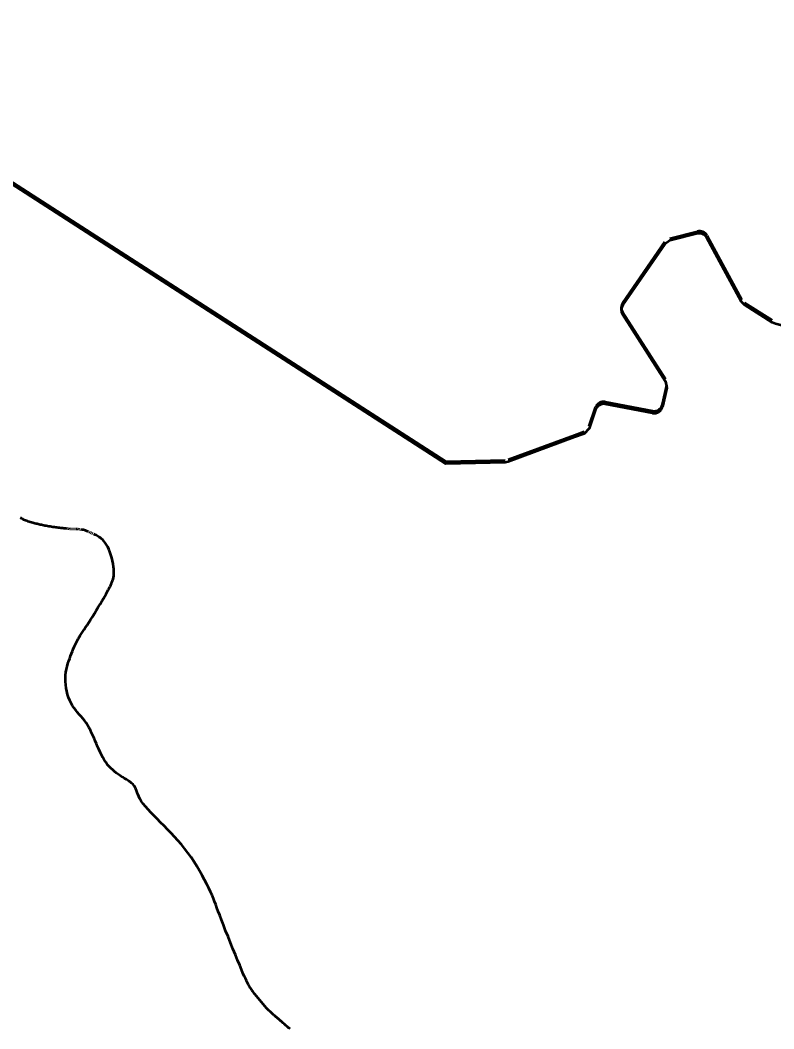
# Model space of a CAD drawing. Extents: x 553962 to 842807, y 8883888 to 9032388.
# Drawn here: x 811233 to 812131, y 9015776 to 9016977 of the extents above; entities that cross this region are included whole.
import ezdxf

# ---------------------------------------------------------------- set-up
doc = ezdxf.new("R2010")
doc.units = 0
doc.header["$LTSCALE"] = 160
doc.layers.add('60', color=7, linetype='Continuous', lineweight=13)

msp = doc.modelspace()

# ---------------------------------------------------------------- linework, layer by layer
at = {"layer": '60', "lineweight": 53}
for p, q in [((812006.7, 9016716.9), (812039.6, 9016725.3)), ((812050.8, 9016720.4), (812092, 9016644.1)), ((811950.6, 9016640.4), (812000.9, 9016712.9)), ((812095.5, 9016640.3), (812128.8, 9016619.6)), ((812001.7, 9016549.3), (811950.4, 9016629.3)), ((811997.8, 9016519.1), (812003, 9016541.6)), ((811910.7, 9016493.2), (811918.3, 9016515.7)), ((811929.7, 9016522.3), (811986.2, 9016511.6)), ((811986.2, 9016509), (811929.7, 9016519.7)), ((811290.4, 9016371), (811289.4, 9016371.1)), ((811292.1, 9016370.8), (811291.3, 9016370.9)), ((811293.6, 9016370.7), (811292.9, 9016370.7)), ((811295, 9016370.6), (811294.3, 9016370.7)), ((811296.2, 9016370.6), (811295.6, 9016370.6)), ((811297.4, 9016370.6), (811296.8, 9016370.6)), ((811298.6, 9016370.6), (811298, 9016370.6)), ((811299.8, 9016370.6), (811299.2, 9016370.6)), ((811301.2, 9016370.5), (811300.5, 9016370.5)), ((811302.7, 9016370.4), (811301.9, 9016370.5)), ((811304.5, 9016370.2), (811303.6, 9016370.3)), ((811316.2, 9016366.9), (811315.3, 9016367.3)), ((811317.9, 9016366.1), (811317, 9016366.5)), ((811319.6, 9016365.3), (811318.8, 9016365.7))]:
    msp.add_line(p, q, dxfattribs=at)
for points in [[(810857.3, 9016976.9), (811046.7, 9016882.8), (811094.7, 9016866.7), (811740.1, 9016451.1), (811810.4, 9016452.8)], [(811740.1, 9016448.5), (811094.7, 9016864.1), (811046.7, 9016880.1), (810857.3, 9016974.3), (810857.3, 9016974.3)], [(812039.6, 9016722.7), (812006.7, 9016714.3), (812000.9, 9016710.3), (811950.6, 9016637.7)], [(812348.3, 9016428.3), (812340.7, 9016441.3), (812346.7, 9016481.2), (812270.2, 9016541.4), (812198.9, 9016597.6), (812132.4, 9016615.4), (812128.8, 9016617), (812095.5, 9016637.7), (812092, 9016641.5), (812050.8, 9016717.8)], [(811950.4, 9016626.7), (812001.7, 9016546.7), (812003, 9016539), (811997.8, 9016516.5)], [(811918.3, 9016513.1), (811910.7, 9016490.6), (811904.7, 9016484.4), (811893, 9016480.1), (811814.3, 9016450.9), (811810.4, 9016450.1), (811740.1, 9016448.5)], [(811814.3, 9016453.5), (811893, 9016482.7), (811904.7, 9016487)], [(811235, 9016383.1), (811234.1, 9016383.6), (811233.3, 9016384.2)], [(811288.4, 9016371.2), (811287.4, 9016371.3), (811286.3, 9016371.4), (811285.1, 9016371.5), (811283.8, 9016371.7), (811282.5, 9016371.8), (811281.2, 9016372), (811279.7, 9016372.2), (811278.2, 9016372.4), (811276.7, 9016372.6), (811275.2, 9016372.8), (811273.6, 9016373), (811272, 9016373.2), (811270.4, 9016373.4), (811268.7, 9016373.7), (811267.1, 9016374), (811265.5, 9016374.2), (811264, 9016374.5), (811262.4, 9016374.8), (811260.9, 9016375.1), (811259.5, 9016375.4), (811258.2, 9016375.7), (811256.8, 9016376), (811255.6, 9016376.3), (811254.3, 9016376.6), (811253.1, 9016376.9), (811251.8, 9016377.2), (811250.5, 9016377.6), (811249.2, 9016377.9), (811247.8, 9016378.3), (811246.4, 9016378.7), (811244.9, 9016379.1), (811243.5, 9016379.6), (811242.1, 9016380), (811240.7, 9016380.5), (811239.3, 9016381), (811238.1, 9016381.5), (811237, 9016382), (811235.9, 9016382.6), (811235, 9016383.1)], [(811314.4, 9016367.8), (811313.5, 9016368.1), (811312.5, 9016368.5), (811311.6, 9016368.8), (811310.6, 9016369.2), (811309.6, 9016369.4), (811308.5, 9016369.7), (811307.5, 9016369.8), (811306.5, 9016370), (811305.5, 9016370.1)], [(811337.8, 9016298.3), (811338.8, 9016300.3), (811339.8, 9016302.2), (811340.7, 9016304.1), (811341.5, 9016305.8), (811342.2, 9016307.6), (811342.9, 9016309.3), (811343.5, 9016311.2), (811343.9, 9016313.1), (811344.3, 9016315.2), (811344.5, 9016317.5), (811344.5, 9016320.1), (811344.3, 9016322.9), (811344, 9016326), (811343.5, 9016329.4), (811342.7, 9016332.9), (811341.9, 9016336.5), (811340.9, 9016340.1), (811339.7, 9016343.5), (811338.5, 9016346.7), (811337.2, 9016349.6), (811335.8, 9016352.2), (811334.3, 9016354.4), (811332.8, 9016356.2), (811331.3, 9016357.8), (811329.8, 9016359.2), (811328.4, 9016360.3), (811327, 9016361.3), (811325.7, 9016362.1), (811324.5, 9016362.8), (811323.4, 9016363.5), (811322.4, 9016364), (811321.4, 9016364.5), (811320.5, 9016364.9)], [(811287.6, 9016181.5), (811287.1, 9016185.4), (811286.8, 9016189.2), (811286.8, 9016193.1), (811287, 9016196.8), (811287.4, 9016200.4), (811288.1, 9016203.9), (811288.9, 9016207.3), (811289.8, 9016210.6), (811290.8, 9016213.7), (811291.9, 9016216.8), (811292.9, 9016219.7), (811294, 9016222.6), (811295.1, 9016225.3), (811296.2, 9016227.9), (811297.2, 9016230.5), (811298.4, 9016232.9), (811299.5, 9016235.3), (811300.7, 9016237.6), (811301.9, 9016239.9), (811303.2, 9016242.1), (811304.5, 9016244.2), (811305.9, 9016246.5), (811307.4, 9016248.8), (811309, 9016251.2), (811310.8, 9016253.8), (811312.6, 9016256.5), (811314.6, 9016259.6), (811316.7, 9016262.9), (811319, 9016266.4), (811321.3, 9016270.1), (811323.6, 9016273.9), (811325.8, 9016277.6), (811328, 9016281.3), (811330.1, 9016284.8), (811332, 9016288), (811333.7, 9016291), (811335.2, 9016293.6), (811336.6, 9016296.1), (811337.8, 9016298.3)], [(811357.3, 9016073.9), (811355, 9016075.3), (811352.6, 9016076.9), (811350.2, 9016078.5), (811347.8, 9016080.1), (811345.4, 9016081.9), (811343.1, 9016083.9), (811340.9, 9016085.9), (811338.8, 9016088.1), (811336.7, 9016090.5), (811334.8, 9016093.1), (811333, 9016095.9), (811331.3, 9016098.9), (811329.7, 9016102), (811328.1, 9016105.2), (811326.7, 9016108.5), (811325.2, 9016111.8), (811323.8, 9016115.2), (811322.4, 9016118.6), (811321, 9016121.9), (811319.5, 9016125.1), (811318, 9016128.3), (811316.5, 9016131.4), (811314.8, 9016134.4), (811313.2, 9016137.2), (811311.4, 9016140), (811309.5, 9016142.7), (811307.5, 9016145.2), (811305.5, 9016147.7), (811303.3, 9016150.1), (811301.2, 9016152.5), (811299.2, 9016155), (811297.2, 9016157.6), (811295.3, 9016160.4), (811293.5, 9016163.4), (811291.9, 9016166.6), (811290.5, 9016170.1), (811289.3, 9016173.8), (811288.4, 9016177.6), (811287.6, 9016181.5)], [(811461.4, 9015934.6), (811459.6, 9015938.6), (811457.5, 9015943), (811455.2, 9015947.8), (811452.6, 9015952.9), (811449.7, 9015958.2), (811446.7, 9015963.7), (811443.4, 9015969.2), (811440, 9015974.6), (811436.4, 9015980), (811432.7, 9015985.2), (811428.8, 9015990.2), (811424.9, 9015995), (811420.8, 9015999.7), (811416.7, 9016004.3), (811412.6, 9016008.7), (811408.5, 9016013.1), (811404.3, 9016017.3), (811400.2, 9016021.5), (811396.2, 9016025.6), (811392.3, 9016029.5), (811388.7, 9016033.3), (811385.2, 9016037), (811382.2, 9016040.4), (811379.5, 9016043.7), (811377.2, 9016046.8), (811375.5, 9016049.7), (811374.1, 9016052.4), (811373.1, 9016054.9), (811372.2, 9016057.2), (811371.4, 9016059.3), (811370.7, 9016061.3), (811369.8, 9016063.2), (811368.7, 9016064.9), (811367.4, 9016066.6), (811365.7, 9016068.1), (811363.9, 9016069.6), (811361.8, 9016071), (811359.6, 9016072.4), (811357.3, 9016073.9)], [(811518.1, 9015810.1), (811517.1, 9015811.3), (811516.1, 9015812.6), (811515.1, 9015813.8), (811514.1, 9015815), (811513.2, 9015816.2), (811512.2, 9015817.4), (811511.3, 9015818.5), (811510.5, 9015819.6), (811509.7, 9015820.6), (811509, 9015821.6), (811508.3, 9015822.5), (811507.7, 9015823.5), (811507, 9015824.5), (811506.3, 9015825.6), (811505.7, 9015826.8), (811504.9, 9015828), (811504.2, 9015829.5), (811503.3, 9015831.1), (811502.3, 9015833.1), (811501.2, 9015835.5), (811499.9, 9015838.5), (811498.3, 9015842), (811496.5, 9015846.2), (811494.4, 9015851.3), (811491.9, 9015857.2), (811489.2, 9015863.8), (811486.3, 9015870.8), (811483.4, 9015878.1), (811480.5, 9015885.4), (811477.6, 9015892.5), (811475, 9015899.3), (811472.6, 9015905.4), (811470.6, 9015910.8), (811468.8, 9015915.5), (811467.3, 9015919.7), (811465.8, 9015923.5), (811464.4, 9015927.2), (811463, 9015930.8), (811461.4, 9015934.6)], [(811554.4, 9015775.6), (811553.5, 9015776.2), (811552.7, 9015776.9), (811551.8, 9015777.6), (811550.8, 9015778.4), (811549.9, 9015779.2), (811549, 9015779.9), (811548.1, 9015780.7), (811547.2, 9015781.5), (811546.3, 9015782.3), (811545.4, 9015783.1), (811544.6, 9015783.8), (811543.7, 9015784.6), (811542.9, 9015785.3), (811542.1, 9015786), (811541.4, 9015786.7), (811540.6, 9015787.4), (811539.8, 9015788), (811539.1, 9015788.7), (811538.3, 9015789.3), (811537.5, 9015790), (811536.6, 9015790.7), (811535.7, 9015791.5), (811534.8, 9015792.3), (811533.8, 9015793.2), (811532.8, 9015794.1), (811531.7, 9015795.1), (811530.6, 9015796.1), (811529.4, 9015797.2), (811528.3, 9015798.3), (811527.2, 9015799.4), (811526.1, 9015800.6), (811525, 9015801.8), (811524, 9015802.9), (811523, 9015804.1), (811522, 9015805.3), (811521, 9015806.5), (811520.1, 9015807.7), (811519.1, 9015808.9), (811518.1, 9015810.1)]]:
    msp.add_lwpolyline(points, dxfattribs=at)
for centre, start, end in [((812042, 9016715.7), 28.3273, 104.3658), ((812042, 9016713), 28.3273, 104.3658), ((811958.9, 9016634.7), 145.2862, 212.6677), ((811958.9, 9016632), 145.2862, 212.6677), ((811927.8, 9016512.5), 79.2842, 161.1304), ((811927.8, 9016509.8), 79.2842, 161.1304), ((811988.1, 9016521.4), 259.2828, 346.8889), ((811988.1, 9016518.8), 259.2828, 346.8889)]:
    msp.add_arc(centre, 10, start, end, dxfattribs=at)
msp.add_spline([(812108, 9017601.4), (811999.8, 9017600.6), (811903, 9017602.3), (811857.2, 9017603.7), (811832.9, 9017600), (811740.2, 9017633.5), (811675.4, 9017673.1), (811599.2, 9017710.3), (811522.9, 9017725.9), (811452.8, 9017717.3), (811330.3, 9017674.6), (811297.1, 9017656.9), (811260, 9017634.2), (811175.6, 9017572.2), (811055.1, 9017436.6), (810909.2, 9017072.2), (810892.5, 9017049.4), (810857.3, 9016976.9)], degree=3, dxfattribs=at)
at = {"layer": '60'}
msp.add_spline([(810857.3, 9016976.9), (810892.5, 9017049.4), (810909.2, 9017072.2), (811055.1, 9017436.6), (811175.6, 9017572.2), (811260, 9017634.2), (811297.1, 9017656.9), (811330.3, 9017674.6), (811452.8, 9017717.3), (811522.9, 9017725.9), (811599.2, 9017710.3), (811675.4, 9017673.1), (811740.2, 9017633.5), (811832.9, 9017600), (811857.2, 9017603.7), (811903, 9017602.3), (811999.8, 9017600.6), (812108, 9017601.4)], degree=3, dxfattribs=at)

doc.saveas('drawing.dxf')
